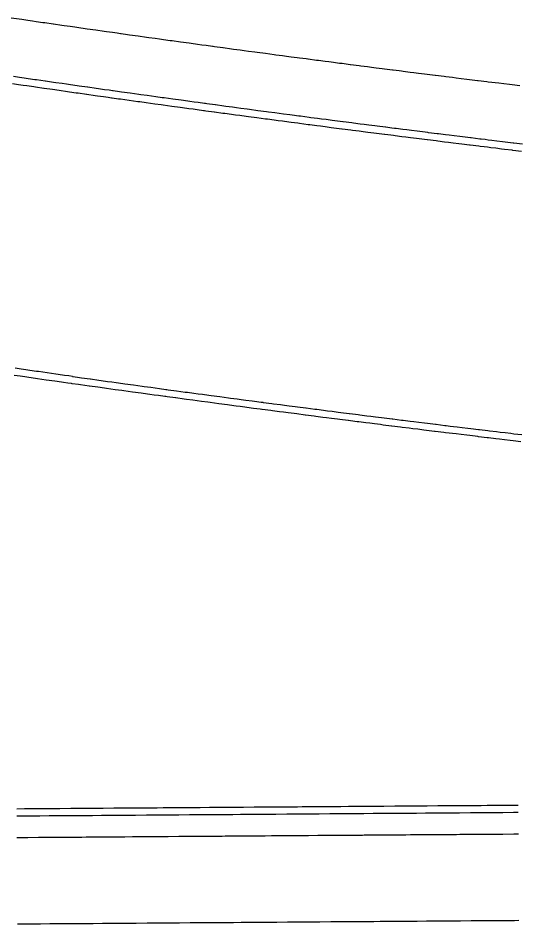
# Model space of a CAD drawing. Extents: x 2145147 to 2158018, y 137519 to 148068.
# Drawn here: x 2153808.5 to 2153854.8, y 142979.9 to 143063.8 of the extents above; entities that cross this region are included whole.
import ezdxf

# ---------------------------------------------------------------- set-up
doc = ezdxf.new("R2010")
doc.units = 0
doc.layers.add('PR_Phasing_Pavement_1', color=7, linetype='Continuous')

msp = doc.modelspace()

# ---------------------------------------------------------------- linework, layer by layer
at = {"layer": 'PR_Phasing_Pavement_1'}
for p, q in [((2153808.798, 143031.284), (2153808.225, 143031.366)), ((2153809.222, 143031.223), (2153808.798, 143031.284)), ((2153809.597, 143031.17), (2153809.222, 143031.223)), ((2153810.219, 143031.081), (2153809.597, 143031.17)), ((2153810.396, 143031.056), (2153810.219, 143031.081)), ((2153811.196, 143030.942), (2153810.396, 143031.056)), ((2153811.216, 143030.94), (2153811.196, 143030.942)), ((2153811.995, 143030.829), (2153811.216, 143030.94)), ((2153812.212, 143030.799), (2153811.995, 143030.829)), ((2153812.794, 143030.716), (2153812.212, 143030.799)), ((2153813.209, 143030.658), (2153812.794, 143030.716)), ((2153813.538, 143030.612), (2153813.209, 143030.658)), ((2153813.538, 143030.612), (2153813.594, 143030.604)), ((2153813.594, 143030.604), (2153814.206, 143030.518)), ((2153814.206, 143030.518), (2153814.393, 143030.492)), ((2153814.393, 143030.492), (2153815.193, 143030.38)), ((2153815.193, 143030.38), (2153815.204, 143030.379)), ((2153815.204, 143030.379), (2153815.992, 143030.269)), ((2153815.992, 143030.269), (2153816.201, 143030.24)), ((2153816.201, 143030.24), (2153816.792, 143030.157)), ((2153816.792, 143030.157), (2153817.198, 143030.101)), ((2153817.198, 143030.101), (2153817.591, 143030.047)), ((2153817.591, 143030.047), (2153818.195, 143029.963)), ((2153818.195, 143029.963), (2153818.391, 143029.936)), ((2153818.391, 143029.936), (2153819.191, 143029.826)), ((2153819.191, 143029.826), (2153819.193, 143029.826)), ((2153819.193, 143029.826), (2153819.99, 143029.716)), ((2153819.99, 143029.716), (2153820.19, 143029.689)), ((2153820.19, 143029.689), (2153820.79, 143029.607)), ((2153820.79, 143029.607), (2153821.188, 143029.553)), ((2153821.188, 143029.553), (2153821.59, 143029.498)), ((2153821.59, 143029.498), (2153822.185, 143029.417)), ((2153822.185, 143029.417), (2153822.273, 143029.405)), ((2153822.273, 143029.405), (2153822.39, 143029.389)), ((2153822.39, 143029.389), (2153823.183, 143029.281)), ((2153823.183, 143029.281), (2153823.19, 143029.281)), ((2153823.19, 143029.281), (2153823.99, 143029.172)), ((2153823.99, 143029.172), (2153824.181, 143029.147)), ((2153824.181, 143029.147), (2153824.79, 143029.065)), ((2153824.79, 143029.065), (2153825.179, 143029.012)), ((2153825.179, 143029.012), (2153825.59, 143028.957)), ((2153825.59, 143028.957), (2153826.177, 143028.879)), ((2153826.177, 143028.879), (2153826.39, 143028.85)), ((2153826.39, 143028.85), (2153827.175, 143028.746)), ((2153827.175, 143028.746), (2153827.19, 143028.743)), ((2153827.19, 143028.743), (2153827.99, 143028.637)), ((2153827.99, 143028.637), (2153828.172, 143028.613)), ((2153828.172, 143028.613), (2153828.791, 143028.531)), ((2153828.791, 143028.531), (2153829.171, 143028.481)), ((2153829.171, 143028.481), (2153829.591, 143028.425)), ((2153829.591, 143028.425), (2153830.169, 143028.349)), ((2153830.169, 143028.349), (2153830.391, 143028.32)), ((2153830.391, 143028.32), (2153831.013, 143028.238)), ((2153831.013, 143028.238), (2153831.167, 143028.218)), ((2153831.167, 143028.218), (2153831.191, 143028.215)), ((2153831.191, 143028.215), (2153831.992, 143028.11)), ((2153831.992, 143028.11), (2153832.165, 143028.087)), ((2153832.165, 143028.087), (2153832.792, 143028.006)), ((2153832.792, 143028.006), (2153833.164, 143027.957)), ((2153833.164, 143027.957), (2153833.593, 143027.901)), ((2153833.593, 143027.901), (2153834.162, 143027.828)), ((2153834.162, 143027.828), (2153834.393, 143027.798)), ((2153834.393, 143027.798), (2153835.161, 143027.699)), ((2153835.161, 143027.699), (2153835.194, 143027.694)), ((2153835.194, 143027.694), (2153835.995, 143027.591)), ((2153835.995, 143027.591), (2153836.159, 143027.57)), ((2153836.159, 143027.57), (2153836.795, 143027.489)), ((2153836.795, 143027.489), (2153837.158, 143027.442)), ((2153837.158, 143027.442), (2153837.596, 143027.386)), ((2153837.596, 143027.386), (2153838.157, 143027.315)), ((2153838.157, 143027.315), (2153838.397, 143027.284)), ((2153838.397, 143027.284), (2153839.156, 143027.188)), ((2153839.156, 143027.188), (2153839.198, 143027.182)), ((2153839.198, 143027.182), (2153839.759, 143027.111)), ((2153839.759, 143027.111), (2153839.999, 143027.081)), ((2153839.999, 143027.081), (2153840.154, 143027.061)), ((2153840.154, 143027.061), (2153840.799, 143026.98)), ((2153840.799, 143026.98), (2153841.153, 143026.935)), ((2153841.153, 143026.935), (2153841.6, 143026.879)), ((2153841.6, 143026.879), (2153842.152, 143026.81)), ((2153842.152, 143026.81), (2153842.401, 143026.779)), ((2153842.401, 143026.779), (2153843.151, 143026.685)), ((2153843.151, 143026.685), (2153843.202, 143026.679)), ((2153843.202, 143026.679), (2153844.004, 143026.579)), ((2153844.004, 143026.579), (2153844.15, 143026.561)), ((2153844.15, 143026.561), (2153844.805, 143026.48)), ((2153844.805, 143026.48), (2153845.15, 143026.437)), ((2153845.15, 143026.437), (2153845.606, 143026.381)), ((2153845.606, 143026.381), (2153846.149, 143026.314)), ((2153846.149, 143026.314), (2153846.407, 143026.282)), ((2153846.407, 143026.282), (2153847.148, 143026.191)), ((2153847.148, 143026.191), (2153847.208, 143026.184)), ((2153847.208, 143026.184), (2153848.01, 143026.086)), ((2153848.01, 143026.086), (2153848.147, 143026.069)), ((2153848.147, 143026.069), (2153848.51, 143026.025)), ((2153848.51, 143026.025), (2153848.811, 143025.988)), ((2153848.811, 143025.988), (2153849.147, 143025.947)), ((2153849.147, 143025.947), (2153849.612, 143025.891)), ((2153849.612, 143025.891), (2153850.146, 143025.826)), ((2153850.146, 143025.826), (2153850.413, 143025.794)), ((2153850.413, 143025.794), (2153851.146, 143025.705)), ((2153851.146, 143025.705), (2153851.215, 143025.697)), ((2153851.215, 143025.697), (2153852.016, 143025.601)), ((2153852.016, 143025.601), (2153852.146, 143025.585)), ((2153852.146, 143025.585), (2153852.818, 143025.505)), ((2153852.818, 143025.505), (2153853.145, 143025.466)), ((2153853.145, 143025.466), (2153853.62, 143025.409)), ((2153853.62, 143025.409), (2153854.145, 143025.347)), ((2153854.145, 143025.347), (2153854.421, 143025.314)), ((2153854.421, 143025.314), (2153855.145, 143025.228))]:
    msp.add_line(p, q, dxfattribs=at)
for points in [[(2153854.977, 143057.514), (2153854.257, 143057.601), (2153853.994, 143057.633), (2153853.469, 143057.696), (2153853.011, 143057.752), (2153852.681, 143057.792), (2153852.385, 143057.828), (2153852.029, 143057.872), (2153851.893, 143057.888), (2153851.105, 143057.985), (2153851.046, 143057.992), (2153850.317, 143058.081), (2153850.063, 143058.112), (2153849.529, 143058.178), (2153849.081, 143058.234), (2153848.741, 143058.276), (2153848.098, 143058.355), (2153847.954, 143058.373), (2153847.166, 143058.471), (2153847.116, 143058.478), (2153846.378, 143058.57), (2153846.133, 143058.6), (2153845.591, 143058.668), (2153845.151, 143058.724), (2153844.803, 143058.768), (2153844.169, 143058.848), (2153844.016, 143058.867), (2153843.78, 143058.897), (2153843.228, 143058.967), (2153843.186, 143058.972), (2153842.441, 143059.067), (2153842.204, 143059.097), (2153841.653, 143059.167), (2153841.222, 143059.222), (2153840.866, 143059.268), (2153840.24, 143059.348), (2153840.078, 143059.369), (2153839.291, 143059.47), (2153839.258, 143059.474), (2153838.504, 143059.572), (2153838.276, 143059.601), (2153837.717, 143059.674), (2153837.295, 143059.728), (2153836.929, 143059.776), (2153836.313, 143059.856), (2153836.142, 143059.879), (2153835.355, 143059.982), (2153835.331, 143059.985), (2153835.18, 143060.005), (2153834.568, 143060.085), (2153834.35, 143060.114), (2153833.781, 143060.189), (2153833.368, 143060.243), (2153832.994, 143060.293), (2153832.387, 143060.373), (2153832.207, 143060.397), (2153831.42, 143060.502), (2153831.405, 143060.504), (2153830.634, 143060.607), (2153830.424, 143060.635), (2153829.847, 143060.712), (2153829.443, 143060.766), (2153829.06, 143060.818), (2153828.461, 143060.898), (2153828.273, 143060.923), (2153827.487, 143061.03), (2153827.48, 143061.031), (2153826.7, 143061.136), (2153826.585, 143061.152), (2153826.499, 143061.164), (2153825.914, 143061.243), (2153825.518, 143061.297), (2153825.127, 143061.351), (2153824.537, 143061.431), (2153824.341, 143061.458), (2153823.556, 143061.566), (2153823.554, 143061.566), (2153822.768, 143061.675), (2153822.576, 143061.701), (2153821.981, 143061.783), (2153821.595, 143061.837), (2153821.195, 143061.892), (2153820.614, 143061.973), (2153820.409, 143062.001), (2153819.634, 143062.109), (2153819.623, 143062.111), (2153818.837, 143062.221), (2153818.653, 143062.247), (2153818.05, 143062.331), (2153817.996, 143062.339), (2153817.673, 143062.384), (2153817.264, 143062.442), (2153816.692, 143062.522), (2153816.478, 143062.553), (2153815.712, 143062.661), (2153815.692, 143062.664), (2153814.907, 143062.775), (2153814.732, 143062.8), (2153814.121, 143062.887), (2153813.752, 143062.94), (2153813.335, 143063), (2153812.772, 143063.08), (2153812.549, 143063.112), (2153811.792, 143063.221), (2153811.763, 143063.225), (2153810.978, 143063.338), (2153810.812, 143063.362), (2153810.192, 143063.452), (2153809.832, 143063.504), (2153809.412, 143063.565), (2153809.406, 143063.566), (2153808.852, 143063.646), (2153808.621, 143063.68), (2153807.873, 143063.789)], [(2153855.198, 143052.119), (2153854.408, 143052.214), (2153854.34, 143052.222), (2153853.618, 143052.309), (2153853.354, 143052.341), (2153852.827, 143052.405), (2153852.369, 143052.461), (2153852.037, 143052.501), (2153851.74, 143052.537), (2153851.383, 143052.581), (2153851.247, 143052.597), (2153850.457, 143052.694), (2153850.397, 143052.701), (2153849.667, 143052.791), (2153849.412, 143052.822), (2153848.877, 143052.888), (2153848.427, 143052.944), (2153848.087, 143052.986), (2153847.441, 143053.066), (2153847.297, 143053.084), (2153846.507, 143053.182), (2153846.456, 143053.189), (2153845.717, 143053.281), (2153845.471, 143053.312), (2153844.927, 143053.38), (2153844.486, 143053.435), (2153844.137, 143053.479), (2153843.501, 143053.56), (2153843.347, 143053.579), (2153843.111, 143053.609), (2153842.558, 143053.679), (2153842.516, 143053.684), (2153841.768, 143053.779), (2153841.531, 143053.809), (2153840.978, 143053.88), (2153840.546, 143053.935), (2153840.189, 143053.981), (2153839.561, 143054.061), (2153839.399, 143054.082), (2153838.61, 143054.184), (2153838.577, 143054.188), (2153837.82, 143054.286), (2153837.592, 143054.315), (2153837.031, 143054.388), (2153836.607, 143054.443), (2153836.241, 143054.491), (2153835.623, 143054.571), (2153835.452, 143054.594), (2153834.663, 143054.697), (2153834.638, 143054.7), (2153834.487, 143054.72), (2153833.873, 143054.8), (2153833.654, 143054.829), (2153833.084, 143054.904), (2153832.67, 143054.959), (2153832.295, 143055.009), (2153831.685, 143055.089), (2153831.506, 143055.113), (2153830.717, 143055.218), (2153830.701, 143055.22), (2153829.928, 143055.324), (2153829.717, 143055.352), (2153829.139, 143055.429), (2153828.733, 143055.484), (2153828.35, 143055.535), (2153827.749, 143055.616), (2153827.561, 143055.641), (2153826.772, 143055.748), (2153826.765, 143055.749), (2153825.983, 143055.855), (2153825.868, 143055.871), (2153825.781, 143055.882), (2153825.194, 143055.962), (2153824.798, 143056.016), (2153824.406, 143056.07), (2153823.814, 143056.151), (2153823.617, 143056.178), (2153822.83, 143056.286), (2153822.828, 143056.286), (2153822.04, 143056.394), (2153821.847, 143056.421), (2153821.251, 143056.503), (2153820.863, 143056.557), (2153820.463, 143056.613), (2153819.88, 143056.694), (2153819.674, 143056.722), (2153818.897, 143056.831), (2153818.886, 143056.832), (2153818.097, 143056.942), (2153817.913, 143056.968), (2153817.309, 143057.053), (2153817.254, 143057.061), (2153816.93, 143057.106), (2153816.521, 143057.164), (2153815.947, 143057.245), (2153815.733, 143057.275), (2153814.964, 143057.384), (2153814.944, 143057.387), (2153814.156, 143057.499), (2153813.981, 143057.523), (2153813.368, 143057.611), (2153812.998, 143057.664), (2153812.58, 143057.723), (2153812.015, 143057.804), (2153811.792, 143057.836), (2153811.033, 143057.945), (2153811.004, 143057.949), (2153810.216, 143058.063), (2153810.05, 143058.087), (2153809.428, 143058.177), (2153809.067, 143058.229), (2153808.646, 143058.29), (2153808.641, 143058.291), (2153808.085, 143058.372)], [(2153855.118, 143051.447), (2153854.327, 143051.542), (2153854.259, 143051.551), (2153853.536, 143051.638), (2153853.273, 143051.67), (2153852.746, 143051.733), (2153852.287, 143051.789), (2153851.955, 143051.829), (2153851.658, 143051.866), (2153851.301, 143051.909), (2153851.165, 143051.926), (2153850.374, 143052.022), (2153850.315, 143052.03), (2153849.584, 143052.12), (2153849.329, 143052.151), (2153848.794, 143052.217), (2153848.344, 143052.272), (2153848.003, 143052.315), (2153847.358, 143052.395), (2153847.213, 143052.413), (2153846.423, 143052.511), (2153846.372, 143052.517), (2153845.633, 143052.61), (2153845.387, 143052.64), (2153844.843, 143052.709), (2153844.401, 143052.764), (2153844.052, 143052.808), (2153843.416, 143052.888), (2153843.262, 143052.908), (2153843.026, 143052.938), (2153842.472, 143053.008), (2153842.431, 143053.013), (2153841.682, 143053.108), (2153841.445, 143053.138), (2153840.893, 143053.209), (2153840.46, 143053.264), (2153840.103, 143053.31), (2153839.475, 143053.39), (2153839.313, 143053.411), (2153838.523, 143053.513), (2153838.49, 143053.517), (2153837.733, 143053.615), (2153837.505, 143053.644), (2153836.943, 143053.717), (2153836.52, 143053.772), (2153836.154, 143053.82), (2153835.535, 143053.9), (2153835.364, 143053.923), (2153834.575, 143054.026), (2153834.55, 143054.029), (2153834.399, 143054.049), (2153833.785, 143054.13), (2153833.566, 143054.158), (2153832.996, 143054.234), (2153832.581, 143054.288), (2153832.206, 143054.338), (2153831.596, 143054.419), (2153831.417, 143054.443), (2153830.627, 143054.548), (2153830.612, 143054.55), (2153829.838, 143054.653), (2153829.628, 143054.681), (2153829.049, 143054.758), (2153828.643, 143054.813), (2153828.259, 143054.864), (2153827.659, 143054.945), (2153827.47, 143054.971), (2153826.681, 143055.077), (2153826.675, 143055.078), (2153825.892, 143055.184), (2153825.777, 143055.2), (2153825.69, 143055.212), (2153825.103, 143055.292), (2153824.706, 143055.346), (2153824.314, 143055.399), (2153823.722, 143055.48), (2153823.525, 143055.507), (2153822.738, 143055.615), (2153822.736, 143055.616), (2153821.947, 143055.724), (2153821.754, 143055.751), (2153821.158, 143055.833), (2153820.771, 143055.887), (2153820.37, 143055.942), (2153819.787, 143056.023), (2153819.581, 143056.052), (2153818.803, 143056.16), (2153818.792, 143056.162), (2153818.004, 143056.272), (2153817.819, 143056.298), (2153817.215, 143056.383), (2153817.16, 143056.391), (2153816.836, 143056.436), (2153816.426, 143056.494), (2153815.852, 143056.575), (2153815.638, 143056.605), (2153814.869, 143056.714), (2153814.849, 143056.717), (2153814.061, 143056.829), (2153813.886, 143056.854), (2153813.273, 143056.941), (2153812.903, 143056.994), (2153812.484, 143057.053), (2153811.919, 143057.134), (2153811.696, 143057.166), (2153810.936, 143057.276), (2153810.908, 143057.28), (2153810.12, 143057.393), (2153809.953, 143057.417), (2153809.331, 143057.507), (2153808.97, 143057.56), (2153808.549, 143057.621), (2153808.543, 143057.621), (2153807.987, 143057.702)], [(2153855.066, 143024.566), (2153854.343, 143024.652), (2153854.066, 143024.685), (2153853.541, 143024.747), (2153853.066, 143024.804), (2153852.739, 143024.843), (2153852.066, 143024.923), (2153851.937, 143024.939), (2153851.135, 143025.035), (2153851.066, 143025.043), (2153850.334, 143025.132), (2153850.066, 143025.164), (2153849.532, 143025.229), (2153849.066, 143025.285), (2153848.73, 143025.326), (2153848.429, 143025.363), (2153848.067, 143025.407), (2153847.929, 143025.424), (2153847.127, 143025.522), (2153847.067, 143025.529), (2153846.326, 143025.62), (2153846.067, 143025.652), (2153845.524, 143025.719), (2153845.068, 143025.776), (2153844.723, 143025.818), (2153844.068, 143025.899), (2153843.921, 143025.918), (2153843.12, 143026.017), (2153843.069, 143026.024), (2153842.319, 143026.117), (2153842.069, 143026.149), (2153841.517, 143026.218), (2153841.07, 143026.274), (2153840.716, 143026.319), (2153840.071, 143026.4), (2153839.915, 143026.42), (2153839.675, 143026.45), (2153839.114, 143026.521), (2153839.072, 143026.526), (2153838.313, 143026.623), (2153838.072, 143026.653), (2153837.512, 143026.725), (2153837.073, 143026.781), (2153836.711, 143026.827), (2153836.074, 143026.909), (2153835.91, 143026.93), (2153835.109, 143027.033), (2153835.075, 143027.037), (2153834.308, 143027.137), (2153834.077, 143027.167), (2153833.507, 143027.24), (2153833.078, 143027.296), (2153832.706, 143027.344), (2153832.079, 143027.426), (2153831.906, 143027.449), (2153831.105, 143027.554), (2153831.08, 143027.557), (2153830.927, 143027.577), (2153830.304, 143027.659), (2153830.082, 143027.688), (2153829.504, 143027.764), (2153829.083, 143027.82), (2153828.703, 143027.87), (2153828.085, 143027.952), (2153827.903, 143027.976), (2153827.102, 143028.083), (2153827.086, 143028.085), (2153826.302, 143028.189), (2153826.088, 143028.218), (2153825.501, 143028.297), (2153825.09, 143028.352), (2153824.701, 143028.404), (2153824.092, 143028.486), (2153823.901, 143028.512), (2153823.1, 143028.62), (2153823.094, 143028.621), (2153822.3, 143028.728), (2153822.183, 143028.744), (2153822.096, 143028.756), (2153821.5, 143028.837), (2153821.098, 143028.892), (2153820.7, 143028.946), (2153820.1, 143029.028), (2153819.9, 143029.056), (2153819.102, 143029.165), (2153819.1, 143029.166), (2153818.3, 143029.276), (2153818.104, 143029.303), (2153817.5, 143029.386), (2153817.107, 143029.441), (2153816.7, 143029.497), (2153816.109, 143029.579), (2153815.9, 143029.608), (2153815.111, 143029.718), (2153815.1, 143029.72), (2153814.301, 143029.832), (2153814.114, 143029.858), (2153813.501, 143029.944), (2153813.445, 143029.952), (2153813.117, 143029.998), (2153812.701, 143030.056), (2153812.119, 143030.138), (2153811.902, 143030.169), (2153811.122, 143030.279), (2153811.102, 143030.282), (2153810.303, 143030.396), (2153810.125, 143030.421), (2153809.503, 143030.51), (2153809.128, 143030.563), (2153808.704, 143030.624), (2153808.131, 143030.706)], [(2153808.38, 142990.595), (2153809.094, 142990.6), (2153809.38, 142990.602), (2153810.38, 142990.609), (2153810.523, 142990.61), (2153811.38, 142990.616), (2153811.951, 142990.62), (2153812.38, 142990.623), (2153813.38, 142990.631), (2153814.38, 142990.638), (2153814.808, 142990.641), (2153815.38, 142990.645), (2153816.237, 142990.651), (2153816.38, 142990.652), (2153817.38, 142990.659), (2153817.665, 142990.661), (2153818.38, 142990.666), (2153819.094, 142990.671), (2153819.38, 142990.673), (2153820.38, 142990.681), (2153820.522, 142990.682), (2153821.38, 142990.688), (2153821.951, 142990.692), (2153822.38, 142990.695), (2153823.38, 142990.702), (2153824.379, 142990.709), (2153824.808, 142990.712), (2153825.379, 142990.716), (2153826.237, 142990.723), (2153826.379, 142990.724), (2153827.379, 142990.731), (2153827.665, 142990.733), (2153828.379, 142990.738), (2153829.094, 142990.743), (2153829.379, 142990.745), (2153830.379, 142990.752), (2153830.522, 142990.753), (2153831.379, 142990.759), (2153831.951, 142990.763), (2153832.379, 142990.766), (2153833.379, 142990.774), (2153834.379, 142990.781), (2153834.808, 142990.784), (2153835.379, 142990.788), (2153836.236, 142990.794), (2153836.379, 142990.795), (2153837.379, 142990.802), (2153837.665, 142990.804), (2153838.379, 142990.809), (2153839.093, 142990.814), (2153839.379, 142990.817), (2153840.379, 142990.824), (2153840.522, 142990.825), (2153841.379, 142990.831), (2153841.95, 142990.835), (2153842.379, 142990.838), (2153843.379, 142990.845), (2153844.379, 142990.852), (2153844.808, 142990.855), (2153845.379, 142990.859), (2153846.236, 142990.866), (2153846.379, 142990.867), (2153847.379, 142990.874), (2153847.665, 142990.876), (2153848.379, 142990.881), (2153849.093, 142990.886), (2153849.379, 142990.888), (2153850.379, 142990.895), (2153850.522, 142990.896), (2153851.379, 142990.902), (2153851.95, 142990.906), (2153852.379, 142990.91), (2153853.379, 142990.917), (2153854.379, 142990.924), (2153854.807, 142990.927)], [(2153808.385, 142989.928), (2153809.099, 142989.933), (2153809.385, 142989.935), (2153810.385, 142989.942), (2153810.527, 142989.943), (2153811.385, 142989.95), (2153811.956, 142989.954), (2153812.385, 142989.957), (2153813.385, 142989.964), (2153814.385, 142989.971), (2153814.813, 142989.974), (2153815.384, 142989.978), (2153816.242, 142989.984), (2153816.384, 142989.985), (2153817.384, 142989.993), (2153817.67, 142989.995), (2153818.384, 142990), (2153819.099, 142990.005), (2153819.384, 142990.007), (2153820.384, 142990.014), (2153820.527, 142990.015), (2153821.384, 142990.021), (2153821.956, 142990.025), (2153822.384, 142990.028), (2153823.384, 142990.035), (2153824.384, 142990.043), (2153824.813, 142990.046), (2153825.384, 142990.05), (2153826.241, 142990.056), (2153826.384, 142990.057), (2153827.384, 142990.064), (2153827.67, 142990.066), (2153828.384, 142990.071), (2153829.098, 142990.076), (2153829.384, 142990.078), (2153830.384, 142990.085), (2153830.527, 142990.087), (2153831.384, 142990.093), (2153831.955, 142990.097), (2153832.384, 142990.1), (2153833.384, 142990.107), (2153834.384, 142990.114), (2153834.813, 142990.117), (2153835.384, 142990.121), (2153836.241, 142990.127), (2153836.384, 142990.128), (2153837.384, 142990.136), (2153837.67, 142990.138), (2153838.384, 142990.143), (2153839.098, 142990.148), (2153839.384, 142990.15), (2153840.384, 142990.157), (2153840.527, 142990.158), (2153841.384, 142990.164), (2153841.955, 142990.168), (2153842.384, 142990.171), (2153843.384, 142990.178), (2153844.384, 142990.186), (2153844.812, 142990.189), (2153845.384, 142990.193), (2153846.241, 142990.199), (2153846.384, 142990.2), (2153847.384, 142990.207), (2153847.669, 142990.209), (2153848.384, 142990.214), (2153849.098, 142990.219), (2153849.384, 142990.221), (2153850.384, 142990.229), (2153850.526, 142990.23), (2153851.384, 142990.236), (2153851.955, 142990.24), (2153852.384, 142990.243), (2153853.384, 142990.25), (2153854.383, 142990.257), (2153854.812, 142990.26)], [(2153808.399, 142987.928), (2153809.113, 142987.933), (2153809.399, 142987.935), (2153810.399, 142987.942), (2153810.542, 142987.944), (2153811.399, 142987.95), (2153811.97, 142987.954), (2153812.399, 142987.957), (2153813.399, 142987.964), (2153814.399, 142987.971), (2153814.827, 142987.974), (2153815.399, 142987.978), (2153816.256, 142987.984), (2153816.399, 142987.985), (2153817.399, 142987.993), (2153817.684, 142987.995), (2153818.399, 142988), (2153819.113, 142988.005), (2153819.399, 142988.007), (2153820.399, 142988.014), (2153820.542, 142988.015), (2153821.399, 142988.021), (2153821.97, 142988.025), (2153822.399, 142988.028), (2153823.399, 142988.035), (2153824.399, 142988.043), (2153824.827, 142988.046), (2153825.399, 142988.05), (2153826.256, 142988.056), (2153826.399, 142988.057), (2153827.398, 142988.064), (2153827.684, 142988.066), (2153828.398, 142988.071), (2153829.113, 142988.076), (2153829.398, 142988.078), (2153830.398, 142988.086), (2153830.541, 142988.087), (2153831.398, 142988.093), (2153831.97, 142988.097), (2153832.398, 142988.1), (2153833.398, 142988.107), (2153834.398, 142988.114), (2153834.827, 142988.117), (2153835.398, 142988.121), (2153836.255, 142988.127), (2153836.398, 142988.128), (2153837.398, 142988.136), (2153837.684, 142988.138), (2153838.398, 142988.143), (2153839.112, 142988.148), (2153839.398, 142988.15), (2153840.398, 142988.157), (2153840.541, 142988.158), (2153841.398, 142988.164), (2153841.97, 142988.168), (2153842.398, 142988.171), (2153843.398, 142988.179), (2153844.398, 142988.186), (2153844.827, 142988.189), (2153845.398, 142988.193), (2153846.255, 142988.199), (2153846.398, 142988.2), (2153847.398, 142988.207), (2153847.684, 142988.209), (2153848.398, 142988.214), (2153849.112, 142988.219), (2153849.398, 142988.221), (2153850.398, 142988.229), (2153850.541, 142988.23), (2153851.398, 142988.236), (2153851.969, 142988.24), (2153852.398, 142988.243), (2153853.398, 142988.25), (2153854.398, 142988.257), (2153854.826, 142988.26)], [(2153808.456, 142979.928), (2153809.17, 142979.933), (2153809.456, 142979.936), (2153810.456, 142979.943), (2153810.599, 142979.944), (2153811.456, 142979.95), (2153812.028, 142979.954), (2153812.456, 142979.957), (2153813.456, 142979.964), (2153814.456, 142979.971), (2153814.885, 142979.974), (2153815.456, 142979.978), (2153816.313, 142979.985), (2153816.456, 142979.986), (2153817.456, 142979.993), (2153817.742, 142979.995), (2153818.456, 142980), (2153819.17, 142980.005), (2153819.456, 142980.007), (2153820.456, 142980.014), (2153820.599, 142980.015), (2153821.456, 142980.021), (2153822.027, 142980.025), (2153822.456, 142980.029), (2153823.456, 142980.036), (2153824.456, 142980.043), (2153824.884, 142980.046), (2153825.456, 142980.05), (2153826.313, 142980.056), (2153826.456, 142980.057), (2153827.456, 142980.064), (2153827.741, 142980.066), (2153828.456, 142980.071), (2153829.17, 142980.077), (2153829.456, 142980.079), (2153830.456, 142980.086), (2153830.598, 142980.087), (2153831.456, 142980.093), (2153832.027, 142980.097), (2153832.456, 142980.1), (2153833.456, 142980.107), (2153834.456, 142980.114), (2153834.884, 142980.117), (2153835.455, 142980.122), (2153836.313, 142980.128), (2153836.455, 142980.129), (2153837.455, 142980.136), (2153837.741, 142980.138), (2153838.455, 142980.143), (2153839.17, 142980.148), (2153839.455, 142980.15), (2153840.455, 142980.157), (2153840.598, 142980.158), (2153841.455, 142980.164), (2153842.027, 142980.169), (2153842.455, 142980.172), (2153843.455, 142980.179), (2153844.455, 142980.186), (2153844.884, 142980.189), (2153845.455, 142980.193), (2153846.312, 142980.199), (2153846.455, 142980.2), (2153847.455, 142980.207), (2153847.741, 142980.209), (2153848.455, 142980.214), (2153849.169, 142980.22), (2153849.455, 142980.222), (2153850.455, 142980.229), (2153850.598, 142980.23), (2153851.455, 142980.236), (2153852.027, 142980.24), (2153852.455, 142980.243), (2153853.455, 142980.25), (2153854.455, 142980.257), (2153854.884, 142980.26)]]:
    msp.add_lwpolyline(points, dxfattribs=at)

doc.saveas('drawing.dxf')
